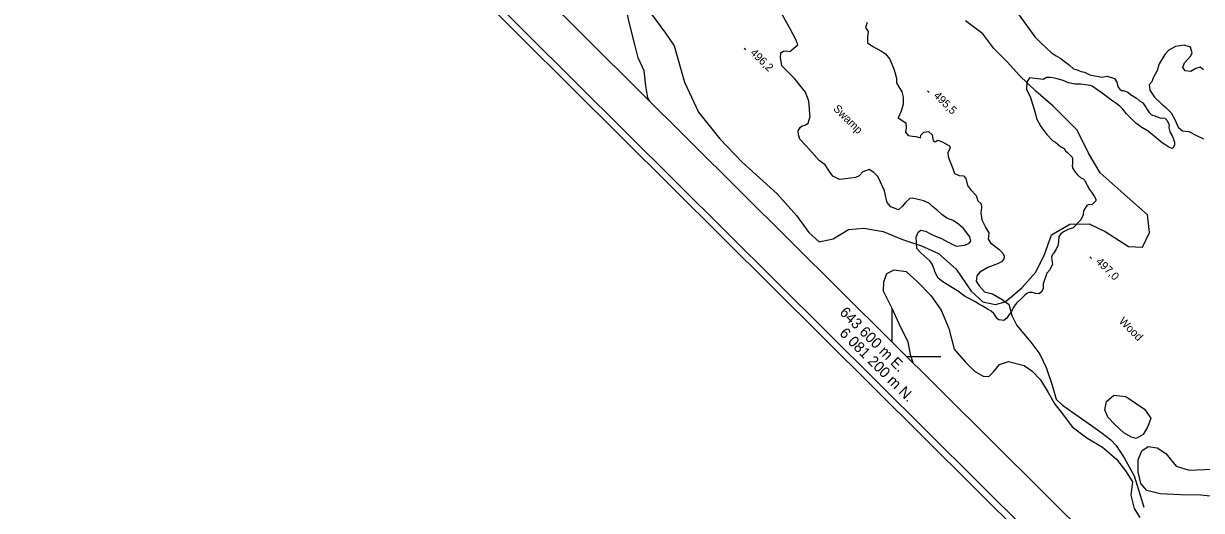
# Model space of a CAD drawing. Extents: x 642515 to 647219, y 6080136 to 6084356.
# Drawn here: x 643274.3 to 643716, y 6081142.2 to 6081324.9 of the extents above; entities that cross this region are included whole.
import ezdxf

# ---------------------------------------------------------------- set-up
doc = ezdxf.new("R2010")
doc.units = 0
for name, color, linetype in [('Level 2', 7, 'Continuous'), ('Level 3', 7, 'Continuous'), ('Level 4', 7, 'Continuous'), ('Level 44', 7, 'Continuous'), ('Level 60', 7, 'Continuous'), ('Level 61', 7, 'Continuous'), ('Level 7', 7, 'Continuous')]:
    doc.layers.add(name, color=color, linetype=linetype)

msp = doc.modelspace()

# ---------------------------------------------------------------- linework, layer by layer
at = {"layer": 'Level 2'}
for points in [[(643509.12, 6081295.74), (643508.38, 6081297), (643507.59, 6081301.6), (643507.06, 6081307.18), (643504.81, 6081312), (643503.5, 6081317.05), (643501.22, 6081325.97), (643499.82, 6081332.45), (643498.37, 6081337.33)], [(643569, 6081292.94), (643568.73, 6081295.74), (643567.54, 6081299.19), (643564.91, 6081302.39), (643564.21, 6081303.31), (643563.42, 6081304.3), (643560.75, 6081306.94), (643558.68, 6081309.05), (643558.15, 6081312.23), (643558.27, 6081313.93), (643559.27, 6081314.55), (643560.15, 6081314.69), (643561.61, 6081314.47), (643564.65, 6081316.92), (643564.06, 6081318.65), (643561.76, 6081322.91), (643556.37, 6081332.6)], [(643645.57, 6081330.84), (643653.45, 6081319.96), (643655.42, 6081318.08), (643657.83, 6081315.67), (643659.63, 6081314.1), (643661.48, 6081312.78), (643663.23, 6081311.85), (643664.6, 6081310.65), (643666.37, 6081309.4), (643667.99, 6081307.99), (643669.05, 6081307.65), (643670.87, 6081306.97), (643672.09, 6081306.65), (643674.16, 6081305.74), (643678.64, 6081304.84), (643680.62, 6081305.21), (643683.33, 6081304.34)], [(643716.7, 6081307.62), (643715.44, 6081308.5), (643713.86, 6081308.07), (643711.98, 6081306.95), (643709.83, 6081307.24), (643708.95, 6081308.39), (643709.67, 6081310.16), (643711.98, 6081312.8), (643712.55, 6081313.88), (643711.84, 6081316.08), (643709.46, 6081316.81), (643706.29, 6081316.35), (643703.74, 6081314.98), (643702.29, 6081313.32), (643700.16, 6081309.85), (643699.33, 6081307.35), (643697.91, 6081304.61), (643697.34, 6081303.01), (643696.37, 6081301.9), (643696.58, 6081299.99), (643698.32, 6081297.34), (643701.07, 6081294.71), (643702.42, 6081293.68)], [(643656.66, 6081303.98), (643651.56, 6081304.53), (643650.47, 6081302.93), (643650.32, 6081300.35), (643651.9, 6081297.16), (643653.57, 6081291.48), (643654.12, 6081289.35), (643655.69, 6081286.32), (643657.98, 6081283.26), (643660.31, 6081280.92), (643661.22, 6081280.42), (643663.19, 6081278.7), (643664.44, 6081277.98), (643665.06, 6081277.14), (643665.7, 6081276.58), (643667.51, 6081274.77), (643667.57, 6081274.49), (643667.58, 6081273.65), (643667.63, 6081272.41), (643667.55, 6081271.72), (643667.66, 6081270.8), (643668.39, 6081269.48), (643669.56, 6081268.16), (643670.72, 6081267.07), (643671.59, 6081266.6), (643672.15, 6081266.12), (643674.03, 6081262.67), (643674.7, 6081261.71), (643675.81, 6081260.13), (643676.36, 6081259.04), (643676.36, 6081258.44), (643675.02, 6081256.99), (643673.49, 6081256.96), (643672.95, 6081256.69), (643671.73, 6081254.6), (643671.62, 6081253.18), (643670.79, 6081251.28), (643667.82, 6081248.31), (643665.97, 6081247.66), (643664.26, 6081246.83), (643663.31, 6081246.08), (643662.54, 6081245.03), (643662.19, 6081241.87), (643661.64, 6081240.47), (643660.48, 6081238.7), (643660.07, 6081238.23), (643659.77, 6081237.29), (643659.84, 6081236.33), (643660.02, 6081235.41), (643660.15, 6081234.62)], [(643702.65, 6081279.31), (643701.3, 6081280.19), (643695.95, 6081284.49), (643693.61, 6081285.86), (643691.33, 6081287.56), (643687.93, 6081290.99), (643686.44, 6081292.74), (643685.4, 6081293.96), (643683.92, 6081295.02), (643682.74, 6081295.83), (643681.35, 6081296.74), (643678.8, 6081298.82), (643677.12, 6081299.91), (643674.98, 6081301.42), (643674.4, 6081301.62), (643671.68, 6081302.04), (643670.71, 6081302.14), (643669.7, 6081302.19), (643668.59, 6081302.12), (643666.1, 6081302.64), (643664.07, 6081303.59), (643661.86, 6081304.24), (643660.23, 6081304.54), (643659.22, 6081304.67), (643657.89, 6081304.7), (643656.66, 6081303.98)], [(643683.33, 6081304.34), (643684.31, 6081302.88), (643684.5, 6081301.81), (643684.8, 6081301.03), (643685.4, 6081300.34), (643685.96, 6081299.86), (643686.57, 6081299.78), (643687.8, 6081299.38), (643688.42, 6081299.14), (643689.4, 6081298.28), (643690.61, 6081297.52), (643691.62, 6081296.94), (643692.81, 6081295.89), (643693.86, 6081295.28), (643694.56, 6081294.44), (643695.05, 6081293.71), (643695.6, 6081292.7), (643696.32, 6081291.55), (643697.09, 6081290.79), (643697.59, 6081290.51), (643698.57, 6081290.25), (643699.03, 6081290), (643699.44, 6081289.87), (643700.59, 6081289.46), (643701.39, 6081289.51), (643702.2, 6081289.41), (643703.06, 6081288.66), (643703.56, 6081287.77), (643703.83, 6081286.78), (643703.77, 6081285.77), (643704.11, 6081284.35), (643704.89, 6081283), (643705.26, 6081282.22), (643705.48, 6081281.87), (643705.37, 6081281.82), (643705.86, 6081280.41), (643705.93, 6081279.45), (643705.4, 6081278.33), (643704.94, 6081278.06), (643703.78, 6081278.54), (643702.65, 6081279.31)], [(643614.33, 6081246.04), (643616.48, 6081245.06), (643618.54, 6081244.31), (643620.72, 6081243.01), (643622.21, 6081242.31), (643623.96, 6081241.38), (643627.31, 6081241.76), (643628.86, 6081242.51), (643629.53, 6081243.28), (643629.18, 6081244.94), (643626.72, 6081247.99), (643624.85, 6081249.64), (643622.91, 6081251.03), (643620.52, 6081251.92), (643618.58, 6081253.32), (643616.95, 6081254.74), (643615.16, 6081256.31), (643613.97, 6081257.35), (643611.89, 6081258.42), (643607.64, 6081259.42), (643606.61, 6081259.27), (643605.02, 6081257.8), (643603.83, 6081256.44), (643602.32, 6081255.05), (643599.51, 6081256.15), (643598.11, 6081257.83), (643597.9, 6081258.62), (643597.18, 6081262.1), (643595.68, 6081265.38), (643594.65, 6081267.48), (643593.18, 6081269.07), (643591.42, 6081270.16), (643588.99, 6081269.28), (643587.65, 6081267.74), (643586.24, 6081267.16), (643582.5, 6081266.68), (643580.19, 6081266.44), (643577.69, 6081267.72), (643576.45, 6081269.41), (643574.84, 6081271.87), (643572.64, 6081273.5), (643567.94, 6081278.97), (643565.36, 6081281.53), (643564.93, 6081283.11), (643564.75, 6081284.62), (643565.54, 6081285.88), (643566.23, 6081286.49), (643567.25, 6081286.8), (643568.49, 6081287.52), (643569.2, 6081290.06), (643569.14, 6081290.86), (643569, 6081292.94)], [(643702.42, 6081293.68), (643704.58, 6081291.41), (643705.93, 6081289.18), (643707.3, 6081286.1), (643708.92, 6081284.68), (643711.27, 6081284.36), (643714.17, 6081282.87), (643716.7, 6081281.71)], [(643660.15, 6081234.62), (643659.13, 6081232.5), (643658.01, 6081231.22), (643656.67, 6081227.27), (643656.6, 6081225.46), (643656.11, 6081224.38), (643655.16, 6081223.48), (643653.75, 6081223.58), (643652.6, 6081223.99), (643651.24, 6081223.98), (643650.53, 6081223.69), (643649.81, 6081223.04), (643648.91, 6081222.18), (643646.65, 6081220.02), (643645.83, 6081219), (643645.4, 6081218.25), (643644.83, 6081217.16), (643644.69, 6081216.83), (643643.88, 6081215.81), (643643.62, 6081215.44), (643643.05, 6081214.35), (643641.9, 6081213.55), (643640.04, 6081213.75), (643639.49, 6081214.16), (643638.87, 6081215), (643638.11, 6081216.19), (643637.09, 6081217.01), (643635.8, 6081217.77), (643634.96, 6081218.28), (643633.75, 6081218.96), (643632.49, 6081219.68), (643631.19, 6081220.52), (643630.48, 6081220.91), (643628.32, 6081221.97), (643627.7, 6081222.3), (643627.02, 6081222.81), (643625.54, 6081223.88), (643625.2, 6081224.18), (643618.96, 6081228.06), (643617.3, 6081229.44), (643616.11, 6081231.53), (643615.79, 6081232.8), (643615.02, 6081234.6), (643614.09, 6081235.86), (643610.8, 6081238.9), (643609.24, 6081240.56), (643609.09, 6081242.8), (643609.03, 6081244.81), (643609.79, 6081246.71), (643610.7, 6081247.41), (643612.49, 6081247.05), (643614.33, 6081246.04)], [(643607.85, 6081197.61), (643606.96, 6081200.19), (643606.05, 6081205.34), (643602.62, 6081212.26), (643600.16, 6081217.71), (643596.74, 6081224.47), (643596.82, 6081228), (643598.05, 6081231.14), (643600.77, 6081232.52), (643605.3, 6081231.86), (643609.49, 6081228.04), (643614.49, 6081222.92), (643618.39, 6081217.4), (643621.26, 6081210.53), (643623.31, 6081202.72), (643627.49, 6081197.86), (643630.84, 6081194.47), (643634.18, 6081192.6), (643636.19, 6081192.5), (643638, 6081194.22), (643640.29, 6081197.02), (643643.66, 6081198.13), (643649.54, 6081196.59), (643652.32, 6081194.61), (643655.59, 6081191.3), (643658.48, 6081186.51), (643660.95, 6081182.1), (643663.83, 6081178.52), (643667.53, 6081173.63), (643672.95, 6081169.49), (643678.88, 6081165.95), (643684.15, 6081161.49), (643687.5, 6081157.05), (643690.1, 6081152.97), (643689.48, 6081147.95), (643690.7, 6081142.98), (643692.85, 6081139.59)], [(643689.73, 6081169.76), (643686.9, 6081171.33), (643683.48, 6081174.48), (643680.89, 6081177.2), (643679.73, 6081180.01), (643680.33, 6081183.1), (643683.13, 6081185.45), (643687.66, 6081184.95), (643694.63, 6081180.2), (643696.95, 6081176.82), (643695.88, 6081173.7), (643694.16, 6081170.69), (643691.53, 6081169.23), (643689.73, 6081169.76)], [(643725.33, 6081147.02), (643715.8, 6081147.99), (643708.09, 6081148.12), (643700.45, 6081148.5), (643695.48, 6081149.69), (643693.29, 6081152.36), (643692.28, 6081156.71), (643692.21, 6081161.28), (643693.66, 6081164.66), (643695.96, 6081166.26), (643699.36, 6081165.69), (643702.63, 6081163.58), (643706.48, 6081158.85), (643711.39, 6081157.41), (643720.03, 6081157.67)]]:
    msp.add_lwpolyline(points, dxfattribs=at)
at = {"layer": 'Level 3'}
for p, q in [((643544.53, 6081315.74), (643545.1, 6081315.18)), ((643613.31, 6081299.66), (643613.88, 6081299.1)), ((643674.13, 6081237.37), (643674.7, 6081236.81))]:
    msp.add_line(p, q, dxfattribs=at)
at = {"layer": 'Level 4'}
for points in [[(643590.67, 6081325.34), (643590.03, 6081323.4), (643591.01, 6081321.94), (643590.71, 6081319.79), (643590.81, 6081317.66), (643592.75, 6081316.26), (643595.96, 6081314.58), (643597.44, 6081313.52), (643599.1, 6081311.53), (643600.78, 6081307.5), (643601.66, 6081304.46), (643601.58, 6081302.64), (643602.52, 6081301.22), (643603.65, 6081299.32), (643604.1, 6081297.34), (643604.12, 6081294.69), (643603.36, 6081292.1), (643602.25, 6081289.53), (643605.15, 6081287.67), (643605.27, 6081285.83), (643605.06, 6081284.13), (643605.94, 6081282.98), (643607.61, 6081282.73), (643608.91, 6081282.49), (643610.59, 6081282), (643610.8, 6081283.1), (643611.86, 6081284.13), (643613.65, 6081284.37), (643614.94, 6081283.17), (643615.4, 6081281.03), (643616.12, 6081280.55), (643617.08, 6081281.22), (643618.81, 6081280.53), (643621.48, 6081279.1), (643621.74, 6081278.27), (643620.9, 6081276.37), (643620.99, 6081275), (643621.48, 6081273.67), (643622.73, 6081270.53)], [(643622.73, 6081270.53), (643623.42, 6081268.65), (643625.07, 6081267.95), (643626.7, 6081267.74), (643627.57, 6081266.75), (643628.22, 6081264.22), (643629.37, 6081262.61), (643631.53, 6081260.42), (643632.18, 6081258.41), (643633.34, 6081257.32), (643633.51, 6081255.96), (643633.24, 6081253.93), (643633.66, 6081251.3), (643635.07, 6081248.26), (643636.2, 6081246.36), (643635.99, 6081244.06), (643636.85, 6081242.62), (643639.98, 6081240.26), (643641.53, 6081238.75), (643642.04, 6081237.62), (643641.88, 6081236.48), (643640.98, 6081235.46), (643639.54, 6081234.76), (643635.89, 6081233.35), (643632.87, 6081231.62), (643631.71, 6081230.3), (643631.52, 6081228.27), (643632.61, 6081226.49), (643634.6, 6081224.29), (643637.67, 6081223.49), (643641.22, 6081221.43), (643642.43, 6081220.56), (643643.76, 6081219.59), (643644.92, 6081215.4), (643646.78, 6081211.67), (643652.02, 6081205.42), (643655.37, 6081200.82), (643657.71, 6081195.91), (643660, 6081189.24), (643661.55, 6081183.96), (643663.86, 6081181.78), (643668.08, 6081178.69), (643672.62, 6081175.62), (643678.77, 6081171.29), (643681.98, 6081168.77), (643684.05, 6081166.66), (643687.01, 6081161.96), (643690.75, 6081155.22), (643692.99, 6081147.98), (643694.42, 6081143.42)]]:
    msp.add_lwpolyline(points, dxfattribs=at)
at = {"layer": 'Level 60'}
for p, q in [((643600, 6081205.41), (643600, 6081218.18)), ((643605.37, 6081200), (643618.22, 6081200))]:
    msp.add_line(p, q, dxfattribs=at)
for points in [[(643756.15, 6083509.1), (645893.11, 6081385.05), (644652.25, 6080135.58), (642514.75, 6082260.08)], [(642518.29, 6082260.09), (643756.16, 6083505.56), (645889.57, 6081385.04), (644651.74, 6080139.63)], [(643756.23, 6083485.06), (645517.55, 6081734.46), (644300.6, 6080509.08), (642538.79, 6082260.16)]]:
    msp.add_lwpolyline(points, close=True, dxfattribs=at)
at = {"layer": 'Level 7'}
msp.add_lwpolyline([(643509.78, 6081328.42), (643514.96, 6081321.26), (643518.25, 6081316.5), (643522.09, 6081302.98), (643527.42, 6081291.69), (643535.4, 6081281.7), (643543.7, 6081272.93), (643556.94, 6081261.04), (643564.19, 6081252.88), (643568.8, 6081246.52), (643572.57, 6081242.99), (643577.82, 6081244.19), (643583.61, 6081247.7), (643589.32, 6081248.12), (643596.63, 6081246.84), (643603.93, 6081243.91), (643611, 6081241.57), (643617.34, 6081238.65), (643624, 6081232.82), (643629.58, 6081224.47), (643633.99, 6081220.54), (643638.71, 6081219.57), (643642.43, 6081220.56), (643645.09, 6081222.82), (643648.7, 6081225.92), (643653.78, 6081231.48), (643657, 6081237.93), (643659.81, 6081245.71), (643666.6, 6081249.7), (643673.86, 6081249.82), (643679.92, 6081246.84), (643688.65, 6081241.24), (643693.92, 6081241.06), (643696.52, 6081246.54), (643695.71, 6081253.11), (643688.11, 6081259.92), (643677.95, 6081268.89), (643673.67, 6081276.32), (643669.32, 6081284.87), (643660.43, 6081293.92), (643653.87, 6081299.6), (643647.69, 6081305.37), (643643.16, 6081310.62), (643638.09, 6081315.51), (643634.06, 6081321.06), (643627.47, 6081325.93)], dxfattribs=at)

# ---------------------------------------------------------------- texts
at = {"layer": 'Level 3'}
for s, p in [('496,2', (643546.56, 6081313.7)), ('495,5', (643615.34, 6081297.61)), ('497,0', (643676.16, 6081235.33))]:
    msp.add_text(s, height=3, rotation=315.59, dxfattribs=at).set_placement(p)
at = {"layer": 'Level 44'}
msp.add_text('Wood', height=3, rotation=315.1749, dxfattribs=at).set_placement((643684.81, 6081212.98))
at = {"layer": 'Level 61'}
for s, p in [('643 600 m E.', (643580.03, 6081216.24)), ('6 081 200 m N.', (643579.98, 6081208.4))]:
    msp.add_text(s, height=4, rotation=315.175, dxfattribs=at).set_placement(p)
at = {"layer": 'Level 7'}
msp.add_text('Swamp', height=3, rotation=315.1749, dxfattribs=at).set_placement((643577.68, 6081292.72))

doc.saveas('drawing.dxf')
